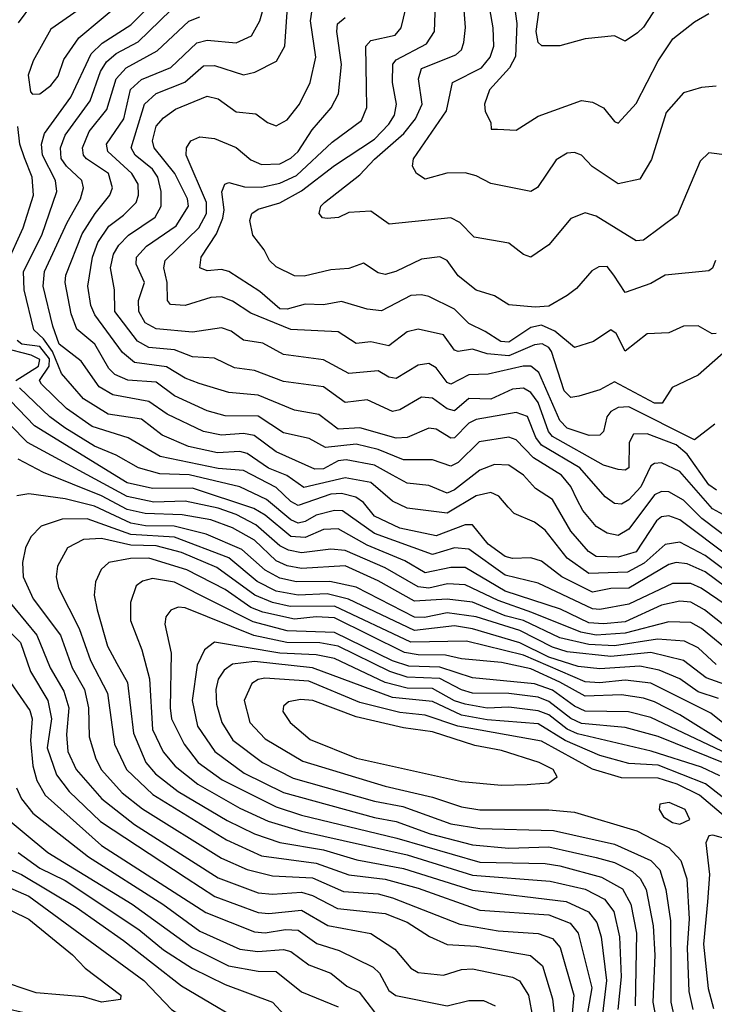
# Model space of a CAD drawing. Extents: x 1308313 to 1441400, y 959662 to 1036319.
# Tile 268 of 656: x 1344030 to 1345940, y 998230 to 1000938. Entities that reach past the tile are written whole.
import ezdxf

# ---------------------------------------------------------------- set-up
doc = ezdxf.new("R2010")
doc.units = 0

msp = doc.modelspace()

# ---------------------------------------------------------------- linework, layer by layer
at = {"layer": '0CON10XD'}
for points in [[(1345943.1, 1000275), (1345935, 1000254.5), (1345925, 1000247.3), (1345805, 1000235.4), (1345765, 1000212.3), (1345695, 1000187.3), (1345663.6, 1000235), (1345645, 1000258.5), (1345622.4, 1000257.6), (1345603.1, 1000246.9), (1345561.2, 1000198.8), (1345535, 1000179.2), (1345485, 1000150), (1345447.5, 1000147.5), (1345375, 1000153.2), (1345335, 1000178.2), (1345285, 1000194.2), (1345235, 1000232.9), (1345205, 1000275.4), (1345185, 1000285.9), (1345135, 1000279.4), (1345064.2, 1000245), (1345035, 1000237.3), (1345015, 1000241.8), (1344975, 1000267.7), (1344935, 1000253.8), (1344885, 1000249.4), (1344812.3, 1000232.3), (1344785, 1000233.3), (1344735, 1000257.8), (1344716.7, 1000275), (1344702.2, 1000305), (1344670.9, 1000345), (1344662.9, 1000385), (1344668.2, 1000405), (1344685, 1000416.6), (1344745, 1000434.4), (1344805, 1000467.3), (1344895, 1000536.8), (1345005, 1000608.8), (1345045, 1000650), (1345060.3, 1000675), (1345065.9, 1000705), (1345054.8, 1000765), (1345056, 1000815), (1345065, 1000827.2), (1345148.5, 1000871.5), (1345170, 1000905), (1345176.9, 1001083.1)], [(1344041.5, 1000195), (1344040.1, 1000245), (1344090.6, 1000345), (1344131.8, 1000465), (1344128.4, 1000495), (1344092.3, 1000565), (1344089.5, 1000595), (1344097.9, 1000625), (1344170.4, 1000725), (1344226.6, 1000843.4), (1344256.7, 1000873.3), (1344335, 1000923.5), (1344465.3, 1001055)], [(1344065, 1000732.9), (1344085, 1000733.6), (1344115, 1000756.4), (1344135, 1000782.1), (1344151.3, 1000828.7), (1344192.3, 1000887.7), (1344315, 1000990.4), (1344346.8, 1001035), (1344344, 1001055), (1344315, 1001062.7), (1344275, 1001047.9), (1344211.8, 1000978.2), (1344115, 1000911.5), (1344067.1, 1000825), (1344052.5, 1000785), (1344059.3, 1000739.3), (1344065, 1000732.9)], [(1345985, 999564.9), (1345935, 999592), (1345845, 999694.8), (1345795, 999718.5), (1345775, 999717.4), (1345765, 999710.3), (1345737.4, 999652.6), (1345705, 999617), (1345685, 999604.8), (1345665, 999606.8), (1345640, 999625), (1345569.7, 999705), (1345465, 999767.6), (1345449, 999789), (1345425.9, 999845.9), (1345395, 999857), (1345285, 999838.1), (1345265, 999827.8), (1345225, 999787.8), (1345215, 999786.5), (1345175, 999811.6), (1345155, 999814.3), (1345095, 999788.4), (1345065, 999786.7), (1344965, 999815.5), (1344905, 999811.6), (1344852.2, 999852.2), (1344785, 999864), (1344685, 999904.6), (1344605, 999912), (1344523.2, 999936.8), (1344485, 999951.6), (1344433.2, 999983.2), (1344345.3, 999995.3), (1344312.6, 1000022.6), (1344235.9, 1000125.9), (1344225, 1000151.4), (1344217.2, 1000205), (1344230, 1000285), (1344244.3, 1000325), (1344275, 1000369.6), (1344315, 1000399.8), (1344350, 1000435), (1344356.6, 1000455), (1344355.8, 1000485), (1344338.4, 1000515), (1344272.4, 1000575), (1344268.3, 1000595), (1344316.2, 1000665), (1344334.5, 1000745.5), (1344365, 1000772.9), (1344445, 1000806.6), (1344516.3, 1000873.7), (1344545, 1000881), (1344625, 1000874.3), (1344666.8, 1000893.2), (1344690, 1000935), (1344723.9, 1001055)], [(1345975, 1000565.4), (1345925, 1000571.1), (1345901.2, 1000548.8), (1345838.9, 1000401.1), (1345745, 1000331.2), (1345725, 1000329.7), (1345615, 1000397.1), (1345585, 1000406.1), (1345545, 1000390.5), (1345485, 1000318.8), (1345435, 1000284.5), (1345415, 1000292.3), (1345375, 1000323.1), (1345279.4, 1000339.4), (1345240.3, 1000380.3), (1345215, 1000392.9), (1345045.4, 1000375.4), (1344995, 1000411.1), (1344935, 1000407.3), (1344906.2, 1000393.8), (1344875, 1000390.7), (1344862.4, 1000392.4), (1344853.6, 1000405), (1344858.2, 1000425), (1344867.9, 1000435), (1344965, 1000511.3), (1345005, 1000554.2), (1345085.7, 1000624.3), (1345118.3, 1000665), (1345136.3, 1000705), (1345126.3, 1000775), (1345135, 1000803.3), (1345229.3, 1000840.7), (1345244.3, 1000855), (1345251.3, 1000875), (1345255.9, 1000915.9), (1345246.9, 1001023.1)], [(1345945, 1000754.6), (1345905, 1000750.8), (1345855, 1000736.5), (1345807.1, 1000682.9), (1345766.9, 1000553.1), (1345735, 1000499.4), (1345675, 1000486.3), (1345603.7, 1000533.7), (1345574.2, 1000565), (1345555, 1000572.5), (1345535, 1000570.4), (1345505, 1000552.7), (1345453.5, 1000476.5), (1345435, 1000465.5), (1345325, 1000487.1), (1345285, 1000508.2), (1345255, 1000516.5), (1345204.2, 1000515.8), (1345145, 1000499.1), (1345120.6, 1000515), (1345110, 1000535), (1345112.9, 1000555), (1345202.9, 1000687.1), (1345220.3, 1000765), (1345299.8, 1000805), (1345323.3, 1000835), (1345333.3, 1000865), (1345332.1, 1000915), (1345316.2, 1001005)], [(1345808.6, 1001015), (1345745, 1000917.3), (1345728.3, 1000901.7), (1345695, 1000878.9), (1345665, 1000893.1), (1345585, 1000885.4), (1345515, 1000865.4), (1345465.6, 1000865.6), (1345455.4, 1000875.4), (1345449.5, 1000905), (1345460.8, 1000985)], [(1344065, 1000982.3), (1344025, 1000928.8)], [(1345946.2, 999643.8), (1345925, 999658.5), (1345865, 999742.7), (1345835, 999768.7), (1345755, 999799), (1345717.5, 999797.5), (1345706, 999775), (1345705, 999705.5), (1345695, 999698.8), (1345675, 999700.2), (1345635, 999712.7), (1345495, 999791.3), (1345484.1, 999805), (1345455, 999884.8), (1345435, 999911.9), (1345415, 999923.8), (1345385, 999921.7), (1345325, 999894.3), (1345265, 999895.8), (1345225, 999861.7), (1345205, 999867.3), (1345165, 999896.4), (1345135, 999899.6), (1345075, 999864.3), (1345055, 999860.4), (1344985, 999892.6), (1344925, 999885.2), (1344865, 999928), (1344755, 999942.9), (1344675, 999972.4), (1344619.9, 999979.9), (1344565, 1000006.5), (1344505, 1000010.3), (1344455, 1000030), (1344385, 1000036.3), (1344353.2, 1000053.2), (1344291.6, 1000135), (1344290.2, 1000195), (1344279.2, 1000255), (1344287.4, 1000292.6), (1344302.4, 1000317.6), (1344328.7, 1000345), (1344401.9, 1000395), (1344418.9, 1000425), (1344419.1, 1000465), (1344409.6, 1000505), (1344395, 1000526.4), (1344347.2, 1000565), (1344336.4, 1000585), (1344373.1, 1000705), (1344404.7, 1000735), (1344484.2, 1000765.8), (1344535, 1000810.6), (1344565, 1000812.1), (1344645, 1000786.2), (1344676.7, 1000793.3), (1344736, 1000824), (1344758.6, 1000865), (1344767.1, 1000985)], [(1345941.5, 999825), (1345885, 999781.9), (1345705, 999872.6), (1345675, 999871.3), (1345655, 999859.8), (1345644.5, 999845), (1345634.8, 999805.2), (1345625, 999794.7), (1345595.7, 999794.3), (1345535, 999814.1), (1345515, 999835.7), (1345457, 999967), (1345435, 999984.5), (1345414.4, 999985), (1345317.5, 999962.5), (1345265, 999960.7), (1345215, 999934.8), (1345205, 999940), (1345175, 999980), (1345155, 999992.4), (1345125, 999987.9), (1345065, 999950.5), (1345045, 999954.3), (1345015, 999972.2), (1344975, 999968.1), (1344935, 999964.4), (1344865, 1000002.4), (1344755, 1000017.2), (1344698, 1000048), (1344645, 1000056.7), (1344610.8, 1000080.8), (1344585, 1000090.4), (1344505, 1000078.3), (1344405, 1000087.1), (1344375, 1000104), (1344357.2, 1000135), (1344356.2, 1000165), (1344372.8, 1000215), (1344349.6, 1000265), (1344351.2, 1000285), (1344378.4, 1000315), (1344459.5, 1000370.5), (1344493.4, 1000425), (1344491, 1000445), (1344455.9, 1000515), (1344399.5, 1000585), (1344394.9, 1000605), (1344405, 1000645.3), (1344425, 1000668.2), (1344458.3, 1000691.7), (1344545, 1000727.5), (1344575, 1000719.7), (1344625, 1000684.1), (1344678.9, 1000678.9), (1344711.5, 1000655), (1344735, 1000645.4), (1344765, 1000662.3), (1344799.2, 1000705), (1344828.2, 1000765), (1344843.6, 1000835), (1344829.4, 1000935), (1344836.9, 1000983.1)], [(1345945, 1000074.8), (1345933.8, 1000073.8), (1345895, 1000095.4), (1345855.3, 1000094.7), (1345815, 1000076.9), (1345755, 1000073.6), (1345695, 1000025.8), (1345670, 1000075), (1345655, 1000084.6), (1345607.6, 1000052.4), (1345555, 1000036.1), (1345501.2, 1000081.2), (1345465, 1000097.3), (1345435, 1000090.9), (1345375, 1000050.6), (1345352.8, 1000052.8), (1345309.8, 1000079.8), (1345265, 1000102.1), (1345225, 1000141.7), (1345155, 1000176.8), (1345135, 1000180.7), (1345105, 1000178.9), (1345025, 1000137.1), (1344985, 1000141.8), (1344915, 1000162.9), (1344865, 1000153.3), (1344815, 1000155.2), (1344765, 1000141.1), (1344745, 1000142.5), (1344690.1, 1000190.1), (1344605.1, 1000245.1), (1344585, 1000250.2), (1344545, 1000247.2), (1344525.4, 1000255.4), (1344529.1, 1000285), (1344570.9, 1000349.1), (1344588.2, 1000391.8), (1344592.2, 1000415), (1344585.3, 1000464.7), (1344594.2, 1000485.8), (1344605, 1000490), (1344648.1, 1000478.1), (1344695, 1000477), (1344745, 1000488.3), (1344790.5, 1000509.5), (1344888.8, 1000601.2), (1344969.6, 1000660.4), (1344984.1, 1000695.9), (1344983.1, 1000753.1), (1344981.6, 1000865), (1344995, 1000880.5), (1345062.1, 1000895), (1345078.8, 1000915), (1345097.3, 1000992.7)], [(1345388, 1000995), (1345397, 1000927), (1345393.1, 1000836.9), (1345376.2, 1000805), (1345321.2, 1000745), (1345308.2, 1000705), (1345310, 1000685), (1345325.4, 1000655.4), (1345326.2, 1000636.2), (1345343.7, 1000636.3), (1345395, 1000633.8), (1345455, 1000672.5), (1345575, 1000715.5), (1345605, 1000710.5), (1345635, 1000695.5), (1345665, 1000657.5), (1345675, 1000653.3), (1345725, 1000707.5), (1345785.6, 1000825), (1345825.4, 1000885), (1345885, 1000931.8), (1345925, 1000954.4)], [(1345055, 999684.6), (1345005, 999712.3), (1344927.3, 999727.3), (1344905, 999724), (1344865, 999702.6), (1344841.4, 999701.4), (1344735, 999748.8), (1344674.1, 999794.1), (1344645, 999799.7), (1344585, 999794.6), (1344535, 999805.1), (1344435, 999852.7), (1344385, 999887.5), (1344285.5, 999905.5), (1344248.2, 999928.2), (1344198.4, 999998.4), (1344138.6, 1000045), (1344120.3, 1000095), (1344094.4, 1000204.4), (1344097.8, 1000245), (1344159.9, 1000380.1), (1344197, 1000445), (1344205.2, 1000475), (1344200.9, 1000495), (1344158.1, 1000535), (1344144.1, 1000555.9), (1344142.1, 1000585), (1344155, 1000620.3), (1344223.7, 1000715), (1344252.1, 1000795), (1344268.2, 1000821.8), (1344295, 1000844.6), (1344355, 1000877), (1344445, 1000963.5)], [(1345562.9, 999617.1), (1345545, 999653.8), (1345519.8, 999685), (1345442.7, 999732.7), (1345395, 999781.9), (1345375, 999789.8), (1345293.4, 999776.6), (1345235, 999720), (1345215, 999709.4), (1345165, 999727.5), (1345085, 999726.7), (1345015, 999755.3), (1344955, 999769.8), (1344871, 999761), (1344825.4, 999785.4), (1344755, 999801.4), (1344685, 999847.4), (1344595, 999848.6), (1344545, 999861.7), (1344455, 999903.2), (1344405, 999940.9), (1344326.6, 999946.6), (1344291.6, 999961.6), (1344275, 999978.6), (1344236.5, 1000045), (1344186.9, 1000086.9), (1344171, 1000129), (1344154.8, 1000215), (1344156.5, 1000235), (1344201.5, 1000348.5), (1344236.8, 1000405), (1344277.4, 1000455), (1344284.8, 1000475), (1344273.8, 1000515), (1344213.5, 1000555), (1344205.4, 1000565.4), (1344202.5, 1000585), (1344220.2, 1000629.8), (1344268.9, 1000691.1), (1344294.7, 1000775.3), (1344322.5, 1000805), (1344407.5, 1000852.5), (1344495, 1000934.1), (1344525, 1000945.2)], [(1346025.2, 1000075), (1345895, 999959.6), (1345823.8, 999926.2), (1345796.7, 999883.3), (1345775, 999883.1), (1345665, 999941.6), (1345625, 999920), (1345567.3, 999902.7), (1345545, 999898.2), (1345526.6, 999916.6), (1345491.7, 1000025), (1345485, 1000036.3), (1345466, 1000046), (1345445, 1000043), (1345375, 1000013.3), (1345315, 1000019), (1345275, 1000031.6), (1345235, 1000024.8), (1345225, 1000029.1), (1345195, 1000071.4), (1345125, 1000086.1), (1345095, 1000079.2), (1345045, 1000040.8), (1344995, 1000051.6), (1344955, 1000046.8), (1344905, 1000079.1), (1344775, 1000085.2), (1344665, 1000130.2), (1344615, 1000163.3), (1344585, 1000175.2), (1344555, 1000173.5), (1344485, 1000151.5), (1344444.4, 1000154.4), (1344435.8, 1000165.8), (1344435.5, 1000215), (1344426.2, 1000255), (1344429.8, 1000275), (1344522.2, 1000365), (1344543, 1000405), (1344543.6, 1000435), (1344487.6, 1000565), (1344488.2, 1000585), (1344500, 1000605), (1344525, 1000615.4), (1344565, 1000610.8), (1344625, 1000586.2), (1344665, 1000552.7), (1344695, 1000539.2), (1344745, 1000541.7), (1344775, 1000556.7), (1344795.2, 1000575), (1344834, 1000635), (1344885.8, 1000695), (1344906.2, 1000733.8), (1344914.5, 1000814.5), (1344901.9, 1000905), (1344903.9, 1000926.1), (1344925, 1000944)], [(1343994, 1000266), (1344039, 1000365), (1344067.7, 1000455), (1344064.3, 1000505), (1344042.4, 1000557.6), (1344029.8, 1000595), (1344024.1, 1000644.1)], [(1346006.2, 999395), (1345915, 999464.2), (1345845, 999500.7), (1345805, 999494.5), (1345747, 999443), (1345701.5, 999418.5), (1345595, 999414.1), (1345535, 999456.7), (1345475, 999533.8), (1345445, 999555.3), (1345389.8, 999579.8), (1345373, 999597), (1345347.4, 999627.4), (1345325, 999637), (1345285, 999628.5), (1345205, 999580.7), (1345095, 999594.1), (1345055, 999613.9), (1344995.3, 999665), (1344925, 999677.3), (1344811.4, 999651.4), (1344764.2, 999684.2), (1344713.9, 999703.9), (1344654.9, 999744.9), (1344635, 999749.7), (1344573.6, 999746.4), (1344493.4, 999763.4), (1344421.2, 999795), (1344365, 999838.6), (1344272.5, 999852.5), (1344204.9, 999894.9), (1344144.8, 999965), (1344120, 1000025), (1344095, 1000060.4), (1344068.6, 1000085), (1344041.5, 1000195)], [(1346135, 999256.2), (1345915, 999418.8), (1345865, 999441.5), (1345835, 999444.6), (1345815, 999439.3), (1345705, 999374), (1345655, 999372.9), (1345605, 999362.8), (1345520.2, 999405), (1345465, 999448.8), (1345435, 999457.4), (1345385, 999456.2), (1345365, 999461.7), (1345317.9, 999495), (1345275, 999547.9), (1345255, 999548.5), (1345175, 999518), (1345075, 999539.3), (1345005, 999572.3), (1344975, 999610), (1344954.4, 999624.4), (1344915, 999634.3), (1344885, 999632.6), (1344795, 999601.9), (1344775, 999612.8), (1344735, 999651.2), (1344645, 999697.7), (1344575, 999703.4), (1344416.2, 999736.2), (1344328, 999788), (1344228.8, 999818.8), (1344157.9, 999867.9), (1344089.2, 999935), (1344083.8, 999945), (1344111, 999985), (1344111.9, 1000005), (1344085, 1000038.8), (1344035.5, 1000045.5), (1344023, 1000055)], [(1344018.8, 999945), (1344081.2, 999985), (1344085, 1000003.2), (1344061.2, 1000015), (1343983.5, 1000035)], [(1346042.1, 999212.1), (1345913, 999315), (1345875, 999335.6), (1345845, 999338.4), (1345795, 999327.2), (1345695, 999281.9), (1345635, 999275.6), (1345595, 999279), (1345516.6, 999316.6), (1345365, 999365.7), (1345255, 999431), (1345215, 999430.6), (1345145, 999416.4), (1345089.1, 999449.1), (1344985, 999492.5), (1344905, 999537.1), (1344865, 999535.7), (1344815, 999513.7), (1344775, 999516.1), (1344705.1, 999575), (1344673.7, 999593.7), (1344505, 999649.5), (1344395, 999648.6), (1344325, 999664), (1344070.4, 999820.4), (1343959.2, 999935)], [(1345995, 999311.4), (1345903.9, 999373.9), (1345875, 999387), (1345825, 999387), (1345705, 999330.5), (1345625, 999315.8), (1345605, 999317.4), (1345455, 999387.5), (1345365, 999409.9), (1345265, 999481.4), (1345225.4, 999485.4), (1345165, 999466.8), (1345005, 999524.1), (1344917.3, 999587.3), (1344895, 999588), (1344844.8, 999575), (1344815, 999557.1), (1344795, 999553.1), (1344775, 999562.2), (1344707.9, 999617.9), (1344635, 999652.6), (1344496, 999686), (1344415, 999688.7), (1344356.6, 999705), (1344295, 999739.9), (1344235, 999764.6), (1344153.3, 999815), (1344112.7, 999845), (1344028.7, 999925)], [(1345991.9, 999191.9), (1345905, 999262.9), (1345875, 999279.9), (1345815, 999281.5), (1345695, 999250.1), (1345615.1, 999245.1), (1345573, 999253), (1345437.6, 999307.6), (1345345, 999340.5), (1345255, 999383.6), (1345206.4, 999386.4), (1345155, 999374.6), (1345125, 999377.4), (1345035, 999430), (1344925, 999477.9), (1344885, 999481.4), (1344805, 999471.6), (1344768.7, 999478.7), (1344745, 999490.8), (1344678.6, 999548.6), (1344625, 999577.2), (1344575, 999594.1), (1344485, 999613.8), (1344398.9, 999611.1), (1344325, 999626.7), (1344051.3, 999775), (1343955, 999872.1)], [(1345945, 999164.6), (1345895, 999210), (1345858.3, 999228.3), (1345783.9, 999233.9), (1345665, 999215.5), (1345595, 999219), (1345515, 999237.6), (1345415, 999285.6), (1345365, 999298.4), (1345275, 999335.6), (1345205, 999344), (1345115, 999338.7), (1345015, 999394.4), (1344925, 999435.7), (1344805, 999428.6), (1344765, 999435.3), (1344735, 999449.7), (1344675, 999506.2), (1344615, 999539.8), (1344555, 999562.3), (1344476.1, 999576.1), (1344375, 999579.2), (1344325, 999590.2), (1344255, 999627.8), (1344095, 999692), (1344025, 999728.8)], [(1345985, 999456.7), (1345845, 999561.9), (1345815, 999573), (1345795, 999570), (1345780.9, 999559.1), (1345725, 999473.7), (1345675, 999459.2), (1345615, 999461.4), (1345594, 999475), (1345545, 999531.3), (1345495, 999617.9), (1345448.2, 999648.2), (1345415.3, 999685), (1345375, 999712.3), (1345335, 999714.1), (1345295, 999699), (1345225, 999644.6), (1345205, 999635.5), (1345155, 999656.6), (1345095, 999663.3), (1345055, 999684.6)], [(1345981.9, 999105), (1345917.6, 999127.6), (1345855, 999175.1), (1345765, 999197), (1345655, 999186.1), (1345535, 999198.6), (1345495, 999211.9), (1345405, 999257.3), (1345285, 999295.5), (1345205, 999306.5), (1345143.3, 999293.3), (1345115, 999294), (1344955, 999377.3), (1344882.7, 999392.7), (1344791.2, 999391.2), (1344745, 999402), (1344705, 999424.1), (1344640.7, 999480.7), (1344542.4, 999522.4), (1344454.5, 999544.5), (1344375.4, 999545.4), (1344335, 999552.8), (1344235, 999599.6), (1344155, 999619.5), (1344055, 999633.7), (1344021.6, 999628.4)], [(1345995, 999497.7), (1345905.6, 999565.6), (1345855, 999616.4), (1345815, 999638.8), (1345795, 999639.8), (1345775, 999630.7), (1345705, 999536.2), (1345675, 999519), (1345645, 999525.2), (1345615, 999543.9), (1345578.2, 999588.2), (1345562.9, 999617.1)], [(1345951.1, 999071.1), (1345895, 999089.4), (1345845, 999124.6), (1345788.3, 999148.3), (1345735, 999159.9), (1345625, 999152.4), (1345565, 999158.5), (1345485, 999184.6), (1345405, 999223.8), (1345275, 999262.2), (1345225, 999271), (1345115, 999257.7), (1344934.1, 999344.1), (1344875, 999358.9), (1344795, 999355.1), (1344735, 999366), (1344682.3, 999392.3), (1344605, 999457.8), (1344455, 999514.5), (1344335, 999521.7), (1344215, 999565.1), (1344146, 999564), (1344088.7, 999545), (1344060.2, 999515), (1344045.2, 999485), (1344037.5, 999445), (1344039.4, 999405), (1344066.5, 999345), (1344141.5, 999245), (1344173.9, 999155), (1344208.1, 999095), (1344218.5, 999045), (1344220.5, 998965), (1344238.8, 998905), (1344255, 998874.8), (1344311.1, 998811.1), (1344367.1, 998767.1), (1344585, 998631.3), (1344655, 998599.9), (1344725, 998582.6), (1344835, 998577.3), (1344920.1, 998540.1), (1345015, 998533), (1345055, 998522.7), (1345240.4, 998450.4), (1345345, 998431.8), (1345455, 998423.9), (1345495, 998410.7), (1345515.6, 998385.6), (1345553.9, 998255), (1345543, 998145)], [(1345986, 998985), (1345930.7, 999030.7), (1345765, 999113.3), (1345695, 999121.4), (1345624.1, 999114.1), (1345585, 999116.4), (1345415, 999189.8), (1345258, 999228), (1345105, 999225.8), (1344895, 999324.9), (1344773.5, 999323.5), (1344724.4, 999334.4), (1344675.9, 999355), (1344571.4, 999431.4), (1344475, 999472.4), (1344405, 999490.2), (1344335, 999492.2), (1344255, 999510.4), (1344205, 999507.7), (1344160.7, 999485), (1344133.2, 999435), (1344129.8, 999405), (1344136.2, 999375), (1344193.4, 999263.4), (1344224.6, 999175), (1344271.1, 999085), (1344290.5, 998945), (1344323.3, 998875), (1344396.2, 998806.2), (1344598.3, 998681.7), (1344695, 998638.2), (1344845, 998618), (1344935, 998585.7), (1345035, 998573.5), (1345125, 998549.3), (1345295, 998488.6), (1345485, 998475.4), (1345543.1, 998453.1), (1345565.1, 998425), (1345603.1, 998275), (1345586, 998175)], [(1345973.9, 998945), (1345845, 999025.8), (1345775, 999061.3), (1345745, 999071.9), (1345685, 999080.8), (1345585, 999076.9), (1345515, 999115.5), (1345435, 999152.1), (1345355, 999169.4), (1345245, 999179.7), (1345200.2, 999190.2), (1345125, 999190.9), (1345087.5, 999197.5), (1344895, 999292.4), (1344845, 999295.6), (1344785, 999288.5), (1344697.8, 999307.8), (1344665, 999321.2), (1344595, 999370.2), (1344488.9, 999425), (1344385, 999456.6), (1344334.5, 999455.5), (1344274.8, 999445.2), (1344254.1, 999425.9), (1344238.2, 999391.8), (1344234.8, 999355), (1344242.8, 999315), (1344271.5, 999215), (1344296.8, 999166.8), (1344325.8, 999115), (1344342.3, 998975), (1344376.8, 998895), (1344403.5, 998863.5), (1344465, 998814.9), (1344599.8, 998735), (1344675, 998698.8), (1344745, 998674.4), (1344864.7, 998654.7), (1344957.1, 998627.1), (1345085, 998603.2), (1345275, 998543.1), (1345532.7, 998512.7), (1345593.5, 998483.5), (1345616.5, 998455), (1345628.4, 998415), (1345643, 998295), (1345631.1, 998195)], [(1345995, 998909.4), (1345765, 999018.3), (1345703.9, 999033.9), (1345585, 999036.3), (1345555, 999049.4), (1345495, 999093.7), (1345445, 999111.4), (1345275, 999127.6), (1345185, 999157.3), (1345099.3, 999159.3), (1345055, 999174.6), (1344895, 999252.4), (1344765, 999256.8), (1344671.9, 999281.9), (1344455, 999390.9), (1344395, 999400.5), (1344367, 999393), (1344349.8, 999380.2), (1344334.3, 999335), (1344334.3, 999285), (1344365.2, 999205), (1344386.7, 999125), (1344394.6, 998985), (1344424.3, 998924.3), (1344457.1, 998885), (1344519.4, 998835), (1344635, 998769), (1344713.1, 998733.1), (1344805, 998706.2), (1345095, 998640.9), (1345275, 998584.7), (1345488.1, 998568.1), (1345585, 998546.5), (1345638.3, 998518.3), (1345663.8, 998485), (1345679.5, 998415), (1345683.9, 998305), (1345674.9, 998215)], [(1343986, 999355), (1344076.3, 999245), (1344113.8, 999155), (1344150.7, 999090.7), (1344164.6, 999045), (1344158.3, 998971.7), (1344161.9, 998925), (1344184.6, 998875), (1344255.9, 998795), (1344345, 998724.1), (1344575, 998577.1), (1344685, 998536.5), (1344725, 998532.3), (1344805, 998537.8), (1344835, 998529.2), (1344903.4, 998493.4), (1345035, 998478.9), (1345095.5, 998455.5), (1345156.4, 998416.4), (1345205, 998393.7), (1345285, 998389.5), (1345434.1, 998364.1), (1345467.5, 998335), (1345495.2, 998244.8), (1345499.9, 998195)], [(1345971.3, 998891.3), (1345785, 998965.8), (1345695, 998990.8), (1345575, 999001.6), (1345545, 999015.9), (1345485, 999062.6), (1345455, 999074.2), (1345375, 999084.1), (1345275, 999085.5), (1345244.3, 999094.3), (1345185, 999126.1), (1345095, 999129.3), (1345047.2, 999145), (1344905, 999214.9), (1344855, 999223.8), (1344764.4, 999224.4), (1344673.6, 999243.6), (1344485, 999320), (1344465, 999322), (1344445, 999313.5), (1344431.3, 999295), (1344429.1, 999275), (1344446, 999195), (1344443.1, 999045), (1344447.3, 999015), (1344481.8, 998945), (1344520, 998895), (1344586.7, 998846.7), (1344735, 998772.6), (1344805, 998749.7), (1345066.4, 998686.4), (1345295, 998620.6), (1345475, 998616.8), (1345515, 998610.8), (1345629.7, 998579.7), (1345687.5, 998547.5), (1345710.5, 998505), (1345726.1, 998425), (1345722.3, 998225)], [(1343941.2, 999315), (1344031.8, 999225), (1344059.2, 999145), (1344106.8, 999065), (1344116.8, 999015), (1344105.6, 998935), (1344130.6, 998860.6), (1344165.5, 998815), (1344252, 998732), (1344487.5, 998577.5), (1344566.2, 998526.2), (1344685, 998482.4), (1344715, 998479.7), (1344805, 998488.6), (1344876.6, 998446.6), (1344995, 998424.4), (1345061, 998381), (1345105, 998329.2), (1345125, 998316.9), (1345195, 998309.8), (1345245, 998325.6), (1345275, 998327.2), (1345384.5, 998304.5), (1345403.9, 998293.9), (1345429.3, 998255), (1345440.4, 998190.4)], [(1345955, 998857.6), (1345905, 998881.4), (1345765.9, 998925.9), (1345563.2, 998973.2), (1345535, 998986), (1345485, 999025.6), (1345455, 999036.7), (1345375, 999046.4), (1345315, 999044.1), (1345254.9, 999054.9), (1345225, 999064.7), (1345165, 999097.8), (1345095, 999099.4), (1345035, 999114.7), (1344895, 999180.8), (1344845, 999191), (1344745.2, 999195.2), (1344565, 999225.2), (1344537.8, 999205), (1344517.6, 999162.4), (1344503.6, 999065), (1344518.8, 998995), (1344566.3, 998925), (1344646.7, 998865), (1344755, 998811.8), (1345005, 998743), (1345065, 998732.3), (1345158.4, 998698.4), (1345275, 998667.9), (1345375, 998659.3), (1345485, 998662.6), (1345615, 998633.7), (1345665, 998619.7), (1345715, 998594.8), (1345736, 998576), (1345752.6, 998545), (1345771.6, 998445), (1345776, 998365), (1345770.5, 998235), (1345787.9, 998145)], [(1346045.1, 998735.1), (1345916, 998836), (1345785, 998887.1), (1345705, 998892.3), (1345625, 998913.6), (1345529.5, 998955), (1345455, 999001.1), (1345315, 999012.4), (1345245, 999025.2), (1345165, 999062.6), (1345055, 999073.7), (1344834.8, 999154.8), (1344675, 999172.3), (1344615.1, 999164.9), (1344591.5, 999148.5), (1344575.8, 999124.2), (1344568.6, 999095), (1344570.6, 999055), (1344585.2, 999005), (1344615.8, 998955.8), (1344697.3, 998895), (1344781.5, 998851.5), (1345005, 998788), (1345083.3, 998773.3), (1345215, 998725.8), (1345295, 998712.7), (1345497.2, 998707.2), (1345665, 998669.7), (1345765.1, 998625.1), (1345789.8, 998599.8), (1345806.9, 998545), (1345819.3, 998459.3), (1345820.6, 998315), (1345820.4, 998235), (1345831.9, 998181.9)], [(1344004.5, 999115), (1344057.9, 999037.9), (1344063.8, 999015), (1344059.3, 998955), (1344065.5, 998885.5), (1344076.4, 998845), (1344099.8, 998805), (1344255, 998666.1), (1344541.8, 998481.8), (1344675, 998428.9), (1344705, 998426.5), (1344760.8, 998435), (1344795, 998433.3), (1344846.9, 998396.9), (1344908, 998378), (1345001.5, 998331.5), (1345019.4, 998315), (1345045, 998267.3), (1345064, 998254), (1345205, 998225.5), (1345265, 998240.2), (1345305, 998240.2), (1345337.3, 998225)], [(1345994.1, 998724.1), (1345898.7, 998805), (1345838, 998835), (1345785, 998851.2), (1345685, 998852.3), (1345605, 998876.1), (1345465, 998953.3), (1345234.7, 998995), (1345145.1, 999025.1), (1345075, 999031.9), (1344965, 999059.9), (1344825, 999118.2), (1344703.5, 999126.5), (1344685, 999123.3), (1344668.2, 999111.8), (1344646.7, 999065), (1344662.2, 999005), (1344705, 998960), (1344808.2, 998898.2), (1345035, 998830), (1345165, 998799.7), (1345245, 998772.5), (1345295, 998764.9), (1345485, 998764.6), (1345555, 998758.5)], [(1345355, 998832), (1345425, 998834.3), (1345435, 998834.8), (1345485, 998838.9), (1345508.1, 998855), (1345496.9, 998875), (1345458.2, 998895), (1345355, 998928.1), (1345281, 998941), (1345165, 998978.7), (1345085, 998990.2), (1344955, 999020.6), (1344835.6, 999065), (1344802, 999068), (1344768.5, 999061.5), (1344755, 999050), (1344753.1, 999035), (1344773.8, 999005), (1344828.3, 998958.3), (1344956.2, 998906.2), (1345245, 998842.3), (1345355, 998832)], [(1344020.5, 998825), (1344034.4, 998795), (1344066.1, 998755), (1344219, 998635), (1344423.2, 998505), (1344525, 998431.1), (1344635, 998381), (1344684.9, 998374.9), (1344755, 998380.3), (1344775, 998375.2), (1344825, 998337.9), (1344884.9, 998314.9), (1344929.2, 998279.2), (1344963.3, 998263.3), (1345005, 998207.6)], [(1345845, 998724.7), (1345872.3, 998737.7), (1345860, 998765), (1345815.5, 998784.5), (1345790.2, 998779.8), (1345787.8, 998765), (1345800.5, 998745), (1345825, 998729.3), (1345845, 998724.7)], [(1343976.4, 998755), (1344106.7, 998646.7), (1344339, 998505), (1344505.1, 998385.1), (1344603.6, 998335), (1344685, 998320.9), (1344735, 998320.2), (1344805, 998263.9), (1344905, 998222.3)], [(1345555, 998758.5), (1345727, 998707), (1345815, 998660.6), (1345847.4, 998625), (1345864.2, 998575), (1345870.4, 998465), (1345865.6, 998385), (1345869.7, 998265), (1345881, 998215)], [(1345975, 998684), (1345935.4, 998694.6), (1345925, 998692.5), (1345916.6, 998673.4), (1345926.5, 998586.5), (1345921, 998511), (1345910.4, 998395), (1345922.8, 998272.8), (1345937.9, 998217.9)], [(1343890.1, 998650.1), (1344035, 998586.7), (1344185, 998497), (1344315.2, 998405), (1344475, 998280.8), (1344691.9, 998151.9), (1344743.3, 998113.3), (1344792.5, 998052.5), (1344822.5, 998025), (1344832.2, 997995), (1344815.6, 997975), (1344805, 997936.2), (1344774.6, 997885.4), (1344765, 997833.3), (1344746.2, 997823.8), (1344703.5, 997835), (1344636.4, 997925), (1344565, 997984.4), (1344506.1, 998016.1), (1344410.3, 998050.3), (1344288.8, 998108.8), (1344245, 998121.9), (1344085, 998140.1), (1343925, 998168.8)], [(1344025, 998646.9), (1344085, 998603.9), (1344155, 998569.8), (1344357.7, 998435), (1344425, 998379.7), (1344505, 998327.8), (1344595, 998284.2), (1344725, 998235.7), (1344758.8, 998198.8)], [(1343945, 998574.9), (1344055, 998526.8), (1344223.6, 998403.6), (1344370.7, 998295), (1344446.8, 998215), (1344586.1, 998126.1), (1344606.2, 998095), (1344597.1, 998082.9), (1344555, 998077.4), (1344505, 998084.1), (1344435, 998104.5), (1344305, 998160.9), (1344225, 998178.1), (1344115, 998189.6), (1343985, 998219.1)], [(1343915, 998531.5), (1344055, 998463.8), (1344175, 998365.7), (1344209.4, 998329.4), (1344307.3, 998255), (1344307.1, 998242.9), (1344255, 998235.3), (1344205, 998250.2), (1344075, 998261.2), (1343965, 998298)]]:
    msp.add_lwpolyline(points, dxfattribs=at)

doc.saveas('drawing.dxf')
